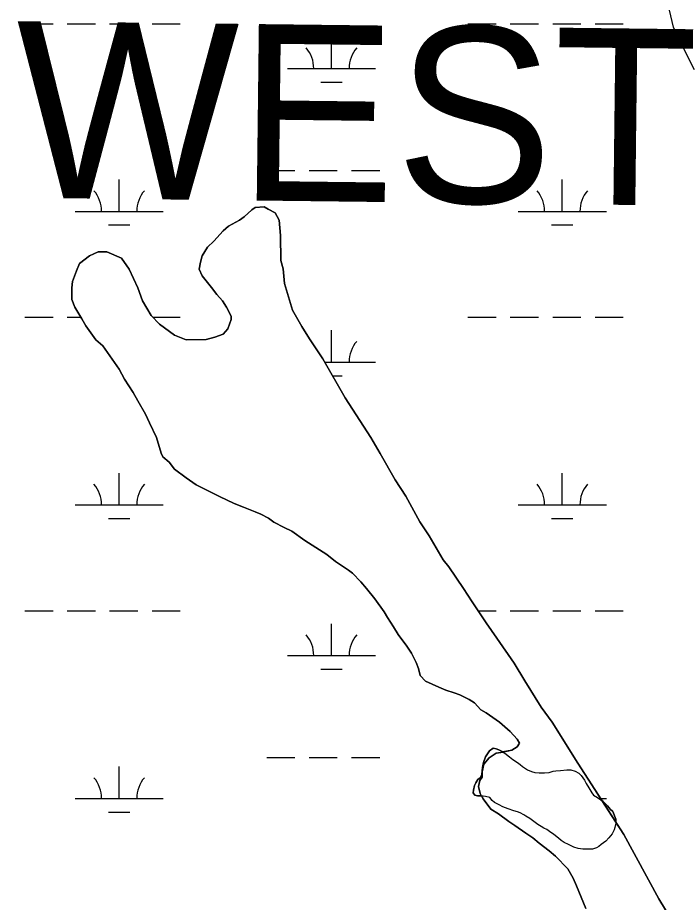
# Model space of a CAD drawing. Extents: x 3177185 to 3215018, y 812988 to 838321.
# Drawn here: x 3207671 to 3208423, y 821880 to 822883 of the extents above; entities that cross this region are included whole.
import ezdxf

# ---------------------------------------------------------------- set-up
doc = ezdxf.new("R2010")
doc.units = 0
for name, color, linetype in [('V-SITE-VEGE', 7, 'Continuous'), ('V-TOPO-GNAM-IDEN', 7, 'Continuous'), ('V-TOPO-SHOR', 7, 'Continuous'), ('V-WETL-SWMP', 7, 'Continuous')]:
    doc.layers.add(name, color=color, linetype=linetype)

msp = doc.modelspace()

# ---------------------------------------------------------------- linework, layer by layer
at = {"layer": 'V-SITE-VEGE'}
for points in [[(3208438, 822823.8), (3208423, 822853.7), (3208414.2, 822872.2), (3208408, 822897.7)], [(3208411.5, 821861.1), (3208397.4, 821884), (3208357.8, 821957), (3208348.8, 821971), (3208348.8, 821974.5), (3208345.3, 821983.1), (3208342.5, 821985.9), (3208339.4, 821989.6), (3208334.6, 821994.5), (3208333.1, 821995.5), (3208325.2, 822008), (3208305.8, 822037.9), (3208276.7, 822084.5), (3208264.4, 822101.2), (3208245.9, 822131.1), (3208233.5, 822151.3), (3208214.2, 822179.5), (3208201.8, 822197.1), (3208186, 822220.8), (3208176.3, 822235.8), (3208159.5, 822260.4), (3208153.4, 822268.3), (3208137.5, 822295.6), (3208126.9, 822311.4), (3208111.1, 822340.4), (3208098.7, 822358.9), (3208082, 822388.8), (3208071.4, 822407.2), (3208042.3, 822452.1), (3208016.8, 822496.1), (3208001.8, 822518.9), (3207993, 822533), (3207982.4, 822551.5), (3207973.6, 822581.4), (3207971.8, 822598.1), (3207969.2, 822607.8), (3207969.1, 822635.9), (3207967.4, 822653.5), (3207963, 822661.5), (3207955, 822665.8), (3207950.6, 822668.5), (3207940.1, 822667.6), (3207936.6, 822664.9), (3207927.8, 822657), (3207922.5, 822653.5), (3207910.2, 822646.4), (3207904, 822641.2), (3207893.5, 822629.7), (3207886.4, 822622.7), (3207880.3, 822613), (3207878.5, 822605.9), (3207876.8, 822598), (3207880.3, 822590.1), (3207890.9, 822576.9), (3207897, 822569), (3207903.2, 822562), (3207907.6, 822554.9), (3207912.9, 822544.4), (3207912.9, 822540.9), (3207909.4, 822530.3), (3207904.1, 822524.1), (3207894.4, 822520.6), (3207884.8, 822518), (3207861.9, 822517.9), (3207848.7, 822523.2), (3207832, 822535.5), (3207822.3, 822545.2), (3207812.6, 822561.9), (3207807.3, 822576.8), (3207797.6, 822598), (3207788.8, 822610.3), (3207772.1, 822617.3), (3207762.4, 822617.3), (3207752.7, 822612.9), (3207741.3, 822604.1), (3207737.8, 822596.1), (3207733.4, 822583.8), (3207732.5, 822576.8), (3207732.5, 822563.6), (3207736, 822554.8), (3207744, 822541.6), (3207748.4, 822533.7), (3207759.8, 822517.8), (3207767.7, 822510.8), (3207778.3, 822495.9), (3207786.2, 822484.4), (3207792.4, 822473), (3207802.1, 822458), (3207807.4, 822448.4), (3207816.2, 822433.4), (3207820.6, 822423.7), (3207828.6, 822407), (3207833.8, 822389.4), (3207835.6, 822385), (3207842.7, 822378.9)], [(3207842.7, 822378.9), (3207848.8, 822371), (3207862, 822361.3), (3207873.5, 822353.4), (3207899.9, 822340.2), (3207916.6, 822332.3), (3207927.2, 822327.9), (3207940.4, 822322.7), (3207946.5, 822320), (3207955.3, 822315.6), (3207961.5, 822311.2), (3207973, 822305.1), (3207981.8, 822300.7), (3207996.7, 822290.1), (3208021.4, 822274.3), (3208031.1, 822266.4), (3208046, 822256.8), (3208050.4, 822253.2), (3208060.1, 822243.6), (3208066.3, 822235.7), (3208076, 822224.2), (3208086.5, 822209.3), (3208090.1, 822203.1), (3208097.1, 822192.6), (3208102.4, 822183.8), (3208112.1, 822170.6), (3208117.4, 822162.7), (3208122.7, 822152.1), (3208125.3, 822145.1), (3208127.1, 822137.2), (3208133.2, 822131), (3208148.2, 822124), (3208156.1, 822120.5), (3208165.8, 822117.8), (3208172, 822115.2), (3208182.5, 822109.9), (3208188.7, 822106.4), (3208195.8, 822098.5), (3208201.9, 822095), (3208216.9, 822084.4), (3208229.2, 822073.9), (3208237.1, 822065.1), (3208239.8, 822060.7), (3208237.1, 822056.3), (3208231, 822052.8), (3208220.8, 822050.6), (3208219.2, 822051.5), (3208216.2, 822053.1), (3208213.3, 822054.3), (3208209.9, 822054.9), (3208205.6, 822051.7), (3208201.3, 822045.2), (3208198.9, 822038.5), (3208197.7, 822032.8), (3208197, 822025.1), (3208195.2, 822021.4), (3208192.6, 822019.2), (3208190.3, 822015.7), (3208188.9, 822012.7), (3208187.5, 822007.4), (3208187.3, 822004.2), (3208189.1, 822001.5), (3208192.3, 822000.9), (3208196.6, 822000.6), (3208198.5, 821997.3), (3208207.3, 821985.9), (3208216.1, 821980.6), (3208227.5, 821971.8), (3208234.6, 821967.4), (3208246.9, 821958.6), (3208254.8, 821953.4), (3208261.9, 821947.2), (3208273.3, 821938.4), (3208280.4, 821932.3), (3208294.5, 821918.2), (3208300.6, 821907.6), (3208304.2, 821898.8), (3208314.7, 821873.3)]]:
    msp.add_lwpolyline(points, dxfattribs=at)
for points in [[(3208220.8, 822050.6), (3208218.7, 822050.1), (3208213.4, 822049.2), (3208205.5, 822043.9), (3208199.3, 822036.9), (3208197.6, 822028.1), (3208197.6, 822021.9), (3208194.9, 822018.4), (3208193.2, 822011.4), (3208195, 822003.5), (3208196.6, 822000.6), (3208192.3, 822000.9), (3208189.1, 822001.5), (3208187.3, 822004.2), (3208187.5, 822007.4), (3208188.9, 822012.7), (3208190.3, 822015.7), (3208192.6, 822019.2), (3208195.2, 822021.4), (3208197, 822025.1), (3208197.7, 822032.8), (3208198.9, 822038.5), (3208201.3, 822045.2), (3208205.6, 822051.7), (3208209.9, 822054.9), (3208213.3, 822054.3), (3208216.2, 822053.1), (3208219.2, 822051.5)], [(3208348.8, 821971), (3208333.1, 821995.5), (3208334.6, 821994.5), (3208339.4, 821989.6), (3208342.5, 821985.9), (3208345.3, 821983.1), (3208348.8, 821974.5)]]:
    msp.add_lwpolyline(points, close=True, dxfattribs=at)
at = {"layer": 'V-TOPO-SHOR'}
msp.add_lwpolyline([(3208206, 821999), (3208201.3, 822000.3), (3208196, 822000.7), (3208192.3, 822000.9), (3208189.1, 822001.5), (3208187.3, 822004.2), (3208187.5, 822007.4), (3208188.9, 822012.7), (3208190.3, 822015.7), (3208192.6, 822019.2), (3208195.2, 822021.4), (3208197, 822025.1), (3208197.7, 822032.8), (3208198.9, 822038.5), (3208201.3, 822045.2), (3208205.6, 822051.7), (3208209.9, 822054.9), (3208213.3, 822054.3), (3208216.2, 822053.1), (3208219.2, 822051.5), (3208223.1, 822049.2), (3208228.3, 822045.2), (3208232.2, 822042.1), (3208237.3, 822038.6), (3208240.3, 822036.2), (3208243.2, 822034.2), (3208248.7, 822030.5), (3208253.3, 822028.5), (3208257.2, 822027.5), (3208262.1, 822027), (3208268.2, 822026.8), (3208273.2, 822027.4), (3208277.9, 822028.7), (3208281, 822029.1), (3208286.2, 822029.7), (3208293.2, 822030.3), (3208298, 822030.5), (3208302.9, 822028.8), (3208306.8, 822026.6), (3208309.4, 822024), (3208311.6, 822021.1), (3208313.3, 822018.5), (3208315.1, 822014.8), (3208318.1, 822009.9), (3208321.8, 822004.4), (3208323.4, 822001.6), (3208327.9, 821999.1), (3208334.6, 821994.5), (3208339.4, 821989.6), (3208342.5, 821985.9), (3208345.3, 821983.1), (3208348.8, 821974.5), (3208348.8, 821969.3), (3208346.9, 821962.3), (3208344.5, 821957.9), (3208340.8, 821953.2), (3208337.4, 821949.6), (3208332.3, 821945.7), (3208329.5, 821943.5), (3208326.8, 821941.8), (3208322.5, 821940.6), (3208319.1, 821940.4), (3208311.6, 821940.4), (3208306.3, 821941.1), (3208301.4, 821942.7), (3208298.2, 821944.3), (3208295.1, 821945.7), (3208290.2, 821948), (3208287, 821950.4), (3208283.9, 821952.9), (3208278.7, 821957.1), (3208273.6, 821960.4), (3208270.5, 821962.6), (3208267.1, 821964.3), (3208264.2, 821966.3), (3208260.4, 821968.5), (3208254.5, 821972.8), (3208251.4, 821975.2), (3208247, 821977.9), (3208244.5, 821979.5), (3208240.3, 821981.5), (3208237.4, 821982.6), (3208233.4, 821983.8), (3208226.7, 821986.2), (3208223.8, 821987.3), (3208220.8, 821988.3), (3208216.5, 821990.5), (3208211.4, 821993.4), (3208208.8, 821995.4), (3208206, 821999)], dxfattribs=at)
at = {"layer": 'V-WETL-SWMP'}
for p, q in [((3208414.2, 822872.2), (3208408, 822897.7)), ((3207679.4, 822875.9), (3207711.4, 822875.9)), ((3207727.4, 822875.9), (3207759.4, 822875.9)), ((3207775.4, 822875.9), (3207807.4, 822875.9)), ((3207823.4, 822875.9), (3207855.4, 822875.9)), ((3208181.3, 822875.9), (3208213.3, 822875.9)), ((3208229.3, 822875.9), (3208261.3, 822875.9)), ((3208277.3, 822875.9), (3208309.3, 822875.9)), ((3208325.3, 822875.9), (3208357.3, 822875.9)), ((3208423, 822853.7), (3208414.2, 822872.2)), ((3208026.7, 822825.2), (3208026.7, 822861.2)), ((3208438, 822823.8), (3208423, 822853.7)), ((3207976.7, 822825.2), (3208076.7, 822825.2)), ((3208014.7, 822809.8), (3208038.7, 822809.8)), ((3207953.3, 822709.8), (3207985.3, 822709.8)), ((3208001.3, 822709.8), (3208033.3, 822709.8)), ((3208049.3, 822709.8), (3208081.3, 822709.8)), ((3207786.2, 822663.3), (3207786.2, 822699.3)), ((3208288.1, 822663.3), (3208288.1, 822699.3)), ((3207736.2, 822663.3), (3207836.2, 822663.3)), ((3207927.8, 822657), (3207936.6, 822664.9)), ((3207936.6, 822664.9), (3207940.1, 822667.6)), ((3207940.1, 822667.6), (3207950.6, 822668.5)), ((3207950.6, 822668.5), (3207955, 822665.8)), ((3207955, 822665.8), (3207963, 822661.5)), ((3208238.1, 822663.3), (3208338.1, 822663.3)), ((3207910.2, 822646.4), (3207922.5, 822653.5)), ((3207922.5, 822653.5), (3207927.8, 822657)), ((3207963, 822661.5), (3207967.4, 822653.5)), ((3207967.4, 822653.5), (3207969.1, 822635.9)), ((3207774.2, 822647.9), (3207798.2, 822647.9)), ((3207904, 822641.2), (3207910.2, 822646.4)), ((3208276.1, 822647.9), (3208300.1, 822647.9)), ((3207893.5, 822629.7), (3207904, 822641.2)), ((3207969.1, 822635.9), (3207969.2, 822607.8)), ((3207880.3, 822613), (3207886.4, 822622.7)), ((3207886.4, 822622.7), (3207893.5, 822629.7)), ((3207741.3, 822604.1), (3207752.7, 822612.9)), ((3207752.7, 822612.9), (3207762.4, 822617.3)), ((3207762.4, 822617.3), (3207772.1, 822617.3)), ((3207772.1, 822617.3), (3207788.8, 822610.3)), ((3207878.5, 822605.9), (3207880.3, 822613)), ((3207737.8, 822596.1), (3207741.3, 822604.1)), ((3207788.8, 822610.3), (3207797.6, 822598)), ((3207876.8, 822598), (3207878.5, 822605.9)), ((3207969.2, 822607.8), (3207971.8, 822598.1)), ((3207733.4, 822583.8), (3207737.8, 822596.1)), ((3207797.6, 822598), (3207807.3, 822576.8)), ((3207880.3, 822590.1), (3207876.8, 822598)), ((3207971.8, 822598.1), (3207973.6, 822581.4)), ((3207732.5, 822576.8), (3207733.4, 822583.8)), ((3207890.9, 822576.9), (3207880.3, 822590.1)), ((3207973.6, 822581.4), (3207982.4, 822551.5)), ((3207732.5, 822563.6), (3207732.5, 822576.8)), ((3207807.3, 822576.8), (3207812.6, 822561.9)), ((3207897, 822569), (3207890.9, 822576.9)), ((3207736, 822554.8), (3207732.5, 822563.6)), ((3207812.6, 822561.9), (3207822.3, 822545.2)), ((3207903.2, 822562), (3207897, 822569)), ((3207907.6, 822554.9), (3207903.2, 822562)), ((3207744, 822541.6), (3207736, 822554.8)), ((3207912.9, 822544.4), (3207907.6, 822554.9)), ((3207982.4, 822551.5), (3207993, 822533)), ((3207679.4, 822543.3), (3207711.4, 822543.3)), ((3207727.4, 822543.3), (3207743, 822543.3)), ((3207748.4, 822533.7), (3207744, 822541.6)), ((3207822.3, 822545.2), (3207832, 822535.5)), ((3207824.2, 822543.3), (3207855.4, 822543.3)), ((3207912.9, 822540.9), (3207912.9, 822544.4)), ((3208181.3, 822543.3), (3208213.3, 822543.3)), ((3208229.3, 822543.3), (3208261.3, 822543.3)), ((3208277.3, 822543.3), (3208309.3, 822543.3)), ((3208325.3, 822543.3), (3208357.3, 822543.3)), ((3207759.8, 822517.8), (3207748.4, 822533.7)), ((3207832, 822535.5), (3207848.7, 822523.2)), ((3207909.4, 822530.3), (3207912.9, 822540.9)), ((3207993, 822533), (3208001.8, 822518.9)), ((3207848.7, 822523.2), (3207861.9, 822517.9)), ((3207894.4, 822520.6), (3207904.1, 822524.1)), ((3207904.1, 822524.1), (3207909.4, 822530.3)), ((3208026.7, 822492.5), (3208026.7, 822528.5)), ((3207767.7, 822510.8), (3207759.8, 822517.8)), ((3207861.9, 822517.9), (3207884.8, 822518)), ((3207884.8, 822518), (3207894.4, 822520.6)), ((3208001.8, 822518.9), (3208016.8, 822496.1)), ((3207778.3, 822495.9), (3207767.7, 822510.8)), ((3207786.2, 822484.4), (3207778.3, 822495.9)), ((3208016.8, 822496.1), (3208042.3, 822452.1)), ((3208018.9, 822492.5), (3208076.7, 822492.5)), ((3207792.4, 822473), (3207786.2, 822484.4)), ((3207802.1, 822458), (3207792.4, 822473)), ((3208027.8, 822477.1), (3208038.7, 822477.1)), ((3207807.4, 822448.4), (3207802.1, 822458)), ((3208042.3, 822452.1), (3208071.4, 822407.2)), ((3207816.2, 822433.4), (3207807.4, 822448.4)), ((3207820.6, 822423.7), (3207816.2, 822433.4)), ((3207828.6, 822407), (3207820.6, 822423.7)), ((3207833.8, 822389.4), (3207828.6, 822407)), ((3208071.4, 822407.2), (3208082, 822388.8)), ((3207835.6, 822385), (3207833.8, 822389.4)), ((3207842.7, 822378.9), (3207835.6, 822385)), ((3208082, 822388.8), (3208098.7, 822358.9)), ((3207848.8, 822371), (3207842.7, 822378.9)), ((3207862, 822361.3), (3207848.8, 822371)), ((3207786.2, 822330.6), (3207786.2, 822366.6)), ((3207873.5, 822353.4), (3207862, 822361.3)), ((3208288.1, 822330.6), (3208288.1, 822366.6)), ((3207899.9, 822340.2), (3207873.5, 822353.4)), ((3208098.7, 822358.9), (3208111.1, 822340.4)), ((3207916.6, 822332.3), (3207899.9, 822340.2)), ((3207927.2, 822327.9), (3207916.6, 822332.3)), ((3208111.1, 822340.4), (3208126.9, 822311.4)), ((3207736.2, 822330.6), (3207836.2, 822330.6)), ((3207940.4, 822322.7), (3207927.2, 822327.9)), ((3207946.5, 822320), (3207940.4, 822322.7)), ((3208238.1, 822330.6), (3208338.1, 822330.6)), ((3207774.2, 822315.2), (3207798.2, 822315.2)), ((3207955.3, 822315.6), (3207946.5, 822320)), ((3207961.5, 822311.2), (3207955.3, 822315.6)), ((3207973, 822305.1), (3207961.5, 822311.2)), ((3208126.9, 822311.4), (3208137.5, 822295.6)), ((3208276.1, 822315.2), (3208300.1, 822315.2)), ((3207981.8, 822300.7), (3207973, 822305.1)), ((3207996.7, 822290.1), (3207981.8, 822300.7)), ((3208137.5, 822295.6), (3208153.4, 822268.3)), ((3208021.4, 822274.3), (3207996.7, 822290.1)), ((3208031.1, 822266.4), (3208021.4, 822274.3)), ((3208046, 822256.8), (3208031.1, 822266.4)), ((3208153.4, 822268.3), (3208159.5, 822260.4)), ((3208050.4, 822253.2), (3208046, 822256.8)), ((3208060.1, 822243.6), (3208050.4, 822253.2)), ((3208159.5, 822260.4), (3208176.3, 822235.7)), ((3208066.3, 822235.7), (3208060.1, 822243.6)), ((3208076, 822224.2), (3208066.3, 822235.7)), ((3208176.3, 822235.7), (3208186, 822220.8)), ((3208086.5, 822209.3), (3208076, 822224.2)), ((3208186, 822220.8), (3208201.8, 822197.1)), ((3207679.4, 822210.6), (3207711.4, 822210.6)), ((3207727.4, 822210.6), (3207759.4, 822210.6)), ((3207775.4, 822210.6), (3207807.4, 822210.6)), ((3207823.4, 822210.6), (3207855.4, 822210.6)), ((3208192.8, 822210.6), (3208213.3, 822210.6)), ((3208229.3, 822210.6), (3208261.3, 822210.6)), ((3208277.3, 822210.6), (3208309.3, 822210.6)), ((3208325.3, 822210.6), (3208357.3, 822210.6)), ((3208090.1, 822203.1), (3208086.5, 822209.3)), ((3208097.1, 822192.6), (3208090.1, 822203.1)), ((3208026.7, 822159.8), (3208026.7, 822195.8)), ((3208102.4, 822183.8), (3208097.1, 822192.6)), ((3208201.8, 822197.1), (3208214.2, 822179.5)), ((3208112.1, 822170.6), (3208102.4, 822183.8)), ((3208117.4, 822162.7), (3208112.1, 822170.6)), ((3208214.2, 822179.5), (3208233.5, 822151.3)), ((3208122.7, 822152.1), (3208117.4, 822162.7)), ((3207976.7, 822159.8), (3208076.7, 822159.8)), ((3208125.3, 822145.1), (3208122.7, 822152.1)), ((3208233.5, 822151.3), (3208245.9, 822131.1)), ((3208014.7, 822144.4), (3208038.7, 822144.4)), ((3208127.1, 822137.2), (3208125.3, 822145.1)), ((3208133.3, 822131), (3208127.1, 822137.2)), ((3208148.2, 822124), (3208133.3, 822131)), ((3208245.9, 822131.1), (3208264.4, 822101.2)), ((3208156.1, 822120.5), (3208148.2, 822124)), ((3208165.8, 822117.8), (3208156.1, 822120.5)), ((3208172, 822115.2), (3208165.8, 822117.8)), ((3208182.5, 822109.9), (3208172, 822115.2)), ((3208188.7, 822106.4), (3208182.5, 822109.9)), ((3208195.8, 822098.5), (3208188.7, 822106.4)), ((3208264.4, 822101.2), (3208276.7, 822084.5)), ((3208201.9, 822095), (3208195.8, 822098.5)), ((3208216.9, 822084.4), (3208201.9, 822095)), ((3208229.2, 822073.9), (3208216.9, 822084.4)), ((3208276.7, 822084.5), (3208305.8, 822037.9)), ((3208237.1, 822065.1), (3208229.2, 822073.9)), ((3208239.8, 822060.7), (3208237.1, 822065.1)), ((3208237.1, 822056.3), (3208239.8, 822060.7)), ((3208213.4, 822049.2), (3208218.7, 822050.1)), ((3208218.7, 822050.1), (3208231, 822052.8)), ((3208231, 822052.8), (3208237.1, 822056.3)), ((3207953.3, 822044.4), (3207985.3, 822044.4)), ((3208001.3, 822044.4), (3208033.3, 822044.4)), ((3208049.3, 822044.4), (3208081.3, 822044.4)), ((3208199.3, 822036.9), (3208205.5, 822043.9)), ((3208205.5, 822043.9), (3208213.4, 822049.2)), ((3207786.2, 821998), (3207786.2, 822034)), ((3208197.6, 822028.1), (3208199.3, 822036.9)), ((3208305.8, 822037.9), (3208325.2, 822008)), ((3208194.9, 822018.4), (3208197.6, 822021.9)), ((3208197.6, 822021.9), (3208197.6, 822028.1)), ((3208193.2, 822011.4), (3208194.9, 822018.4)), ((3208195, 822003.5), (3208193.2, 822011.4)), ((3208198.5, 821997.3), (3208195, 822003.5)), ((3208325.2, 822008), (3208357.8, 821957)), ((3207736.2, 821998), (3207836.2, 821998)), ((3208207.3, 821985.9), (3208198.5, 821997.3)), ((3208331.6, 821998), (3208338.1, 821998)), ((3207774.2, 821982.5), (3207798.2, 821982.5)), ((3208216.1, 821980.6), (3208207.3, 821985.9)), ((3208227.5, 821971.8), (3208216.1, 821980.6)), ((3208234.6, 821967.4), (3208227.5, 821971.8)), ((3208246.9, 821958.6), (3208234.6, 821967.4)), ((3208254.8, 821953.4), (3208246.9, 821958.6)), ((3208261.9, 821947.2), (3208254.8, 821953.4)), ((3208357.8, 821957), (3208397.4, 821884)), ((3208273.3, 821938.4), (3208261.9, 821947.2)), ((3208280.4, 821932.3), (3208273.3, 821938.4)), ((3208294.5, 821918.2), (3208280.4, 821932.3)), ((3208300.6, 821907.6), (3208294.5, 821918.2)), ((3208304.2, 821898.8), (3208300.6, 821907.6)), ((3208314.7, 821873.3), (3208304.2, 821898.8)), ((3208397.4, 821884), (3208411.5, 821861.1))]:
    msp.add_line(p, q, dxfattribs=at)
for centre, start, end in [((3207971.4, 822825.7), 359.2282, 40.7718), ((3208081.9, 822825.7), 139.2282, 180.7718), ((3207731, 822663.8), 359.2282, 40.7718), ((3207841.4, 822663.8), 139.2282, 180.7718), ((3208232.9, 822663.8), 359.2282, 40.7718), ((3208343.4, 822663.8), 139.2282, 180.7718), ((3208081.9, 822493), 139.2282, 180.7718), ((3207731, 822331.1), 359.2282, 40.7718), ((3207841.4, 822331.1), 139.2282, 180.7718), ((3208232.9, 822331.1), 359.2282, 40.7718), ((3208343.4, 822331.1), 139.2282, 180.7718), ((3207971.4, 822160.3), 359.2282, 40.7718), ((3208081.9, 822160.3), 139.2282, 180.7718), ((3207731, 821998.4), 359.2282, 40.7718), ((3207841.4, 821998.4), 139.2282, 180.7718), ((3208343.4, 821998.4), 139.2282, 139.5441)]:
    msp.add_arc(centre, 35.2, start, end, dxfattribs=at)

# ---------------------------------------------------------------- texts
at = {"layer": 'V-TOPO-GNAM-IDEN'}
msp.add_text('WEST', height=200, rotation=359.3169, dxfattribs=at).set_placement((3207667.7, 822678.9))

doc.saveas('drawing.dxf')
